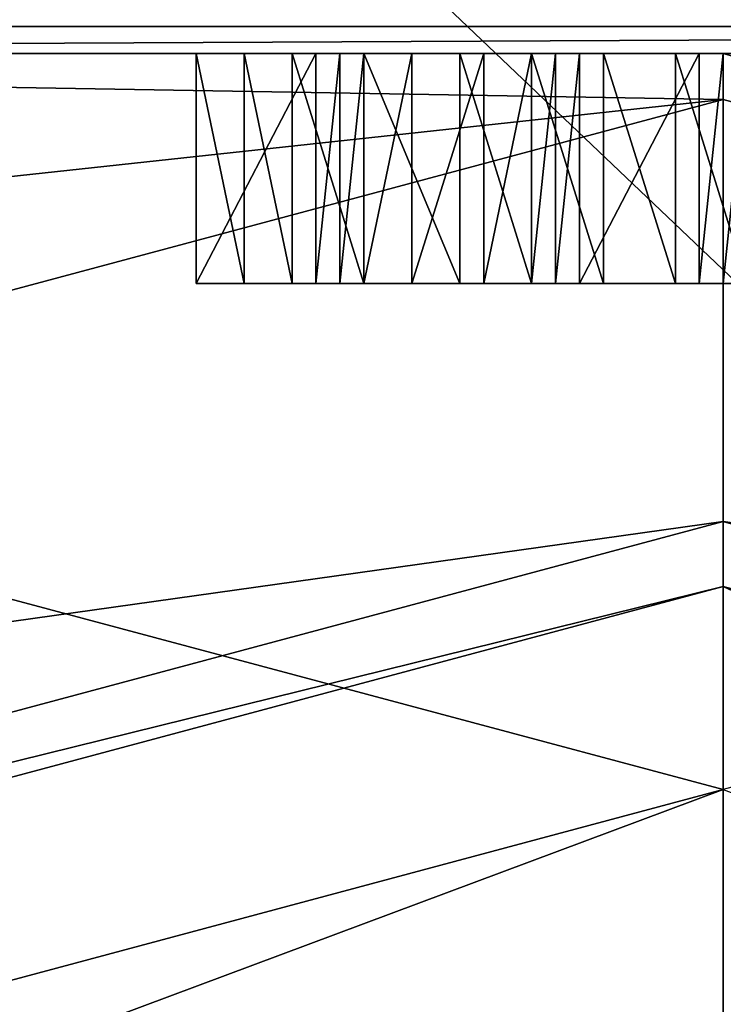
# Model space of a CAD drawing. Header units: millimetres. Extents: x -108 to 108, y -64 to 45.
# Tile 405 of 422: x 58.47 to 60, y 12.43 to 14.57. Entities that reach past the tile are written whole.
import ezdxf

# ---------------------------------------------------------------- set-up
doc = ezdxf.new("R2010")
doc.units = ezdxf.units.MM
doc.header["$LTSCALE"] = 65.185185
for name, color, linetype in [('2', 7, 'CONTINUOUS'), ('3241', 7, 'CONTINUOUS'), ('3250', 7, 'CONTINUOUS'), ('3256', 7, 'CONTINUOUS'), ('3258', 7, 'CONTINUOUS'), ('3260', 7, 'CONTINUOUS'), ('3262', 7, 'CONTINUOUS'), ('3270', 7, 'CONTINUOUS'), ('3286', 7, 'CONTINUOUS'), ('3431', 7, 'CONTINUOUS'), ('3432', 7, 'CONTINUOUS'), ('3433', 7, 'CONTINUOUS'), ('3434', 7, 'CONTINUOUS'), ('3435', 7, 'CONTINUOUS'), ('3436', 7, 'CONTINUOUS'), ('3437', 7, 'CONTINUOUS'), ('3438', 7, 'CONTINUOUS'), ('3439', 7, 'CONTINUOUS'), ('3440', 7, 'CONTINUOUS'), ('3441', 7, 'CONTINUOUS'), ('3442', 7, 'CONTINUOUS'), ('3443', 7, 'CONTINUOUS'), ('3444', 7, 'CONTINUOUS'), ('3445', 7, 'CONTINUOUS'), ('3446', 7, 'CONTINUOUS'), ('3447', 7, 'CONTINUOUS'), ('3448', 7, 'CONTINUOUS'), ('3449', 7, 'CONTINUOUS'), ('3450', 7, 'CONTINUOUS'), ('3451', 7, 'CONTINUOUS'), ('3452', 7, 'CONTINUOUS'), ('3453', 7, 'CONTINUOUS'), ('3538', 7, 'CONTINUOUS'), ('3640', 7, 'CONTINUOUS'), ('3965', 7, 'CONTINUOUS')]:
    doc.layers.add(name, color=color, linetype=linetype)

msp = doc.modelspace()

# ---------------------------------------------------------------- linework, layer by layer
at = {"layer": '2', "linetype": 'CONTINUOUS'}
for points in [[(-86, 45), (86, 45), (-60, 7), (-86, 45)], [(-60, 7), (86, 45), (-55.8852, 5.6629), (-60, 7)], [(-55.8852, 5.6629), (86, 45), (-53.3426, 2.1631), (-55.8852, 5.6629)], [(-53.3426, 2.1631), (86, 45), (-53.3426, -2.1631), (-53.3426, 2.1631)], [(-53.3426, -2.1631), (86, 45), (49.6249, 17.97), (-53.3426, -2.1631)]]:
    msp.add_3dface(points, dxfattribs=at)
at = {"layer": '3241', "color": 7, "linetype": 'CONTINUOUS', "true_color": 0x141a1c}
for points in [[(51.1888, 15.2554, 34), (68.8112, 15.2554, 34), (60, 12.9, 34), (51.1888, 15.2554, 34)], [(53.5485, 11.1708, 34), (51.1888, 15.2554, 34), (60, 12.9, 34), (53.5485, 11.1708, 34)]]:
    msp.add_3dface(points, dxfattribs=at)
at = {"layer": '3250', "color": 7, "linetype": 'CONTINUOUS', "true_color": 0x141a1c}
for points in [[(53.5485, 11.1708, 34), (60, 12.9, 34), (57.2868, 11.8872, 34.2929), (53.5485, 11.1708, 34)], [(57.2868, 11.8872, 34.2929), (60, 12.9, 34), (62.7132, 11.8872, 34.2929), (57.2868, 11.8872, 34.2929)]]:
    msp.add_3dface(points, dxfattribs=at)
at = {"layer": '3256', "color": 7, "linetype": 'CONTINUOUS', "true_color": 0x141a1c}
for points in [[(66.1084, 14.5, 39.7), (53.8916, 14.5, 39.7), (62.7083, 14.5, 40.75), (66.1084, 14.5, 39.7)], [(53.8916, 14.5, 39.7), (62.4479, 14.5, 40.75), (62.7083, 14.5, 40.75), (53.8916, 14.5, 39.7)], [(62.4479, 14.5, 40.75), (53.8916, 14.5, 39.7), (61.4583, 14.5, 40.75), (62.4479, 14.5, 40.75)], [(53.8916, 14.5, 39.7), (61.1979, 14.5, 40.75), (61.4583, 14.5, 40.75), (53.8916, 14.5, 39.7)], [(61.1979, 14.5, 40.75), (53.8916, 14.5, 39.7), (60.7813, 14.5, 40.75), (61.1979, 14.5, 40.75)], [(60.5208, 14.5, 40.75), (53.8916, 14.5, 39.7), (59.9479, 14.5, 40.75), (60.5208, 14.5, 40.75)], [(53.8916, 14.5, 39.7), (60.5208, 14.5, 40.75), (60.7813, 14.5, 40.75), (53.8916, 14.5, 39.7)], [(59.9479, 14.5, 40.75), (53.8916, 14.5, 39.7), (59.6875, 14.5, 40.75), (59.9479, 14.5, 40.75)], [(59.6875, 14.5, 40.75), (53.8916, 14.5, 39.7), (59.1146, 14.5, 40.75), (59.6875, 14.5, 40.75)], [(59.1146, 14.5, 40.75), (53.8916, 14.5, 39.7), (58.8542, 14.5, 40.75), (59.1146, 14.5, 40.75)], [(58.8542, 14.5, 40.75), (53.8916, 14.5, 39.7), (58.125, 14.5, 40.8032), (58.8542, 14.5, 40.75)], [(54.1117, 14.5, 44.7783), (60, 14.5, 45.4423), (56.9271, 14.5, 42.1862), (54.1117, 14.5, 44.7783)], [(56.9271, 14.5, 42.1862), (60, 14.5, 45.4423), (57.0312, 14.5, 42.2926), (56.9271, 14.5, 42.1862)], [(57.0312, 14.5, 42.2926), (60, 14.5, 45.4423), (57.1875, 14.5, 42.3989), (57.0312, 14.5, 42.2926)], [(57.1875, 14.5, 42.3989), (60, 14.5, 45.4423), (57.5, 14.5, 42.4521), (57.1875, 14.5, 42.3989)], [(57.5, 14.5, 42.4521), (60, 14.5, 45.4423), (57.8125, 14.5, 42.4521), (57.5, 14.5, 42.4521)], [(57.8125, 14.5, 42.4521), (60, 14.5, 45.4423), (58.1771, 14.5, 42.3989), (57.8125, 14.5, 42.4521)], [(58.2292, 14.5, 40.8564), (58.8542, 14.5, 40.75), (58.125, 14.5, 40.8032), (58.2292, 14.5, 40.8564)], [(58.1771, 14.5, 42.3989), (60, 14.5, 45.4423), (58.2813, 14.5, 42.3457), (58.1771, 14.5, 42.3989)], [(58.3854, 14.5, 41.016), (58.8542, 14.5, 40.75), (58.2292, 14.5, 40.8564), (58.3854, 14.5, 41.016)], [(58.2813, 14.5, 42.3457), (60, 14.5, 45.4423), (58.3854, 14.5, 42.2394), (58.2813, 14.5, 42.3457)], [(58.3854, 14.5, 42.2394), (60, 14.5, 45.4423), (58.4375, 14.5, 42.133), (58.3854, 14.5, 42.2394)], [(58.8542, 14.5, 42.0266), (58.8542, 14.5, 40.75), (58.3854, 14.5, 41.016), (58.8542, 14.5, 42.0266)], [(58.4375, 14.5, 41.2287), (58.8542, 14.5, 42.0266), (58.3854, 14.5, 41.016), (58.4375, 14.5, 41.2287)], [(60, 14.5, 45.4423), (58.8542, 14.5, 42.0266), (58.4375, 14.5, 41.2287), (60, 14.5, 45.4423)], [(58.4375, 14.5, 42.133), (60, 14.5, 45.4423), (58.4375, 14.5, 42.0266), (58.4375, 14.5, 42.133)], [(58.4375, 14.5, 42.0266), (60, 14.5, 45.4423), (58.4375, 14.5, 41.3883), (58.4375, 14.5, 42.0266)], [(58.4375, 14.5, 41.3883), (60, 14.5, 45.4423), (58.4375, 14.5, 41.2287), (58.4375, 14.5, 41.3883)], [(58.8542, 14.5, 42.0266), (60, 14.5, 45.4423), (58.9583, 14.5, 42.2926), (58.8542, 14.5, 42.0266)], [(58.9583, 14.5, 42.2926), (60, 14.5, 45.4423), (59.0625, 14.5, 42.3989), (58.9583, 14.5, 42.2926)], [(59.0625, 14.5, 42.3989), (60, 14.5, 45.4423), (59.2188, 14.5, 42.4521), (59.0625, 14.5, 42.3989)], [(59.6875, 14.5, 42.0266), (59.6875, 14.5, 40.75), (59.1146, 14.5, 40.75), (59.6875, 14.5, 42.0266)], [(59.6354, 14.5, 42.133), (59.6875, 14.5, 42.0266), (59.1146, 14.5, 40.75), (59.6354, 14.5, 42.133)], [(59.5833, 14.5, 42.1862), (59.6354, 14.5, 42.133), (59.1146, 14.5, 40.75), (59.5833, 14.5, 42.1862)], [(59.4792, 14.5, 42.2394), (59.5833, 14.5, 42.1862), (59.1146, 14.5, 40.75), (59.4792, 14.5, 42.2394)], [(59.3229, 14.5, 42.2394), (59.4792, 14.5, 42.2394), (59.1146, 14.5, 40.75), (59.3229, 14.5, 42.2394)], [(59.2188, 14.5, 42.1862), (59.3229, 14.5, 42.2394), (59.1146, 14.5, 40.75), (59.2188, 14.5, 42.1862)], [(59.1667, 14.5, 42.133), (59.2188, 14.5, 42.1862), (59.1146, 14.5, 40.75), (59.1667, 14.5, 42.133)], [(59.1146, 14.5, 42.0266), (59.1667, 14.5, 42.133), (59.1146, 14.5, 40.75), (59.1146, 14.5, 42.0266)], [(59.2188, 14.5, 42.4521), (60, 14.5, 45.4423), (59.4271, 14.5, 42.4521), (59.2188, 14.5, 42.4521)], [(59.4271, 14.5, 42.4521), (60, 14.5, 45.4423), (59.5833, 14.5, 42.3989), (59.4271, 14.5, 42.4521)], [(59.5833, 14.5, 42.3989), (60, 14.5, 45.4423), (59.7396, 14.5, 42.2394), (59.5833, 14.5, 42.3989)], [(59.7396, 14.5, 42.2394), (60, 14.5, 45.4423), (59.8958, 14.5, 42.3989), (59.7396, 14.5, 42.2394)], [(59.8958, 14.5, 42.3989), (60, 14.5, 45.4423), (60.0521, 14.5, 42.4521), (59.8958, 14.5, 42.3989)], [(60.5208, 14.5, 42.0798), (60.5208, 14.5, 40.75), (59.9479, 14.5, 40.75), (60.5208, 14.5, 42.0798)], [(60.4167, 14.5, 42.1862), (60.5208, 14.5, 42.0798), (59.9479, 14.5, 40.75), (60.4167, 14.5, 42.1862)], [(60.2604, 14.5, 42.2394), (60.4167, 14.5, 42.1862), (59.9479, 14.5, 40.75), (60.2604, 14.5, 42.2394)], [(60.1563, 14.5, 42.2394), (60.2604, 14.5, 42.2394), (59.9479, 14.5, 40.75), (60.1563, 14.5, 42.2394)], [(60.0521, 14.5, 42.1862), (60.1563, 14.5, 42.2394), (59.9479, 14.5, 40.75), (60.0521, 14.5, 42.1862)], [(60, 14.5, 42.133), (60.0521, 14.5, 42.1862), (59.9479, 14.5, 40.75), (60, 14.5, 42.133)], [(59.9479, 14.5, 42.0266), (60, 14.5, 42.133), (59.9479, 14.5, 40.75), (59.9479, 14.5, 42.0266)], [(60, 14.5, 45.4423), (65.8883, 14.5, 44.7783), (61.1979, 14.5, 43.25), (60, 14.5, 45.4423)], [(60, 14.5, 45.4423), (61.1979, 14.5, 43.25), (60.0521, 14.5, 42.4521), (60, 14.5, 45.4423)]]:
    msp.add_3dface(points, dxfattribs=at)
at = {"layer": '3258', "color": 7, "linetype": 'CONTINUOUS', "true_color": 0x141a1c}
for points in [[(60, 14.4, 45.5), (52.8001, 12.4708, 45.5), (60, 13.4828, 45.5), (60, 14.4, 45.5)], [(67.1999, 12.4708, 45.5), (60, 14.4, 45.5), (60, 13.4828, 45.5), (67.1999, 12.4708, 45.5)], [(60, 13.4828, 45.5), (52.8001, 12.4708, 45.5), (53.2562, 11.6751, 45.5), (60, 13.4828, 45.5)], [(66.7438, 11.6751, 45.5), (67.1999, 12.4708, 45.5), (60, 13.4828, 45.5), (66.7438, 11.6751, 45.5)]]:
    msp.add_3dface(points, dxfattribs=at)
at = {"layer": '3260', "color": 7, "linetype": 'CONTINUOUS', "true_color": 0x141a1c}
for points in [[(60, 14.4, 45.5), (54.1117, 14.5, 44.7783), (52.175, 13.5533, 44.7783), (60, 14.4, 45.5)], [(60, 14.5, 45.4423), (54.1117, 14.5, 44.7783), (60, 14.4, 45.5), (60, 14.5, 45.4423)], [(65.8883, 14.5, 44.7783), (60, 14.5, 45.4423), (67.1999, 12.4708, 45.5), (65.8883, 14.5, 44.7783)], [(60, 14.5, 45.4423), (60, 14.4, 45.5), (67.1999, 12.4708, 45.5), (60, 14.5, 45.4423)], [(52.8001, 12.4708, 45.5), (60, 14.4, 45.5), (52.175, 13.5533, 44.7783), (52.8001, 12.4708, 45.5)]]:
    msp.add_3dface(points, dxfattribs=at)
at = {"layer": '3262', "color": 7, "linetype": 'CONTINUOUS', "true_color": 0x141a1c}
for points in [[(53.3293, 11.554, 45.4414), (60, 12.1929, 44.2929), (60, 13.3414, 45.4414), (53.3293, 11.554, 45.4414)], [(60, 12.1929, 44.2929), (63.7678, 11.5961, 44.2929), (60, 13.3414, 45.4414), (60, 12.1929, 44.2929)], [(60, 13.3414, 45.4414), (63.7678, 11.5961, 44.2929), (66.6707, 11.554, 45.4414), (60, 13.3414, 45.4414)]]:
    msp.add_3dface(points, dxfattribs=at)
at = {"layer": '3270', "color": 7, "linetype": 'CONTINUOUS', "true_color": 0x141a1c}
for points in [[(60, 13.4828, 45.5), (53.2562, 11.6751, 45.5), (60, 13.3414, 45.4414), (60, 13.4828, 45.5)], [(66.7438, 11.6751, 45.5), (60, 13.4828, 45.5), (66.6707, 11.554, 45.4414), (66.7438, 11.6751, 45.5)], [(60, 13.4828, 45.5), (60, 13.3414, 45.4414), (66.6707, 11.554, 45.4414), (60, 13.4828, 45.5)], [(53.2562, 11.6751, 45.5), (53.3293, 11.554, 45.4414), (60, 13.3414, 45.4414), (53.2562, 11.6751, 45.5)]]:
    msp.add_3dface(points, dxfattribs=at)
at = {"layer": '3286', "color": 7, "linetype": 'CONTINUOUS', "true_color": 0x141a1c}
for points in [[(66.1084, 14.7, 39.5), (53.8916, 14.7, 39.5), (53.8916, 14.5586, 39.5586), (66.1084, 14.7, 39.5)], [(66.1084, 14.5586, 39.5586), (66.1084, 14.7, 39.5), (53.8916, 14.5586, 39.5586), (66.1084, 14.5586, 39.5586)], [(53.8916, 14.5, 39.7), (66.1084, 14.5, 39.7), (66.1084, 14.5586, 39.5586), (53.8916, 14.5, 39.7)], [(53.8916, 14.5, 39.7), (66.1084, 14.5586, 39.5586), (53.8916, 14.5586, 39.5586), (53.8916, 14.5, 39.7)]]:
    msp.add_3dface(points, dxfattribs=at)
at = {"layer": '3431', "color": 7, "linetype": 'CONTINUOUS', "true_color": 0x141a1c}
for points in [[(60.0521, 14.5, 42.1862), (60, 14.5, 42.133), (60, 14, 42.133), (60.0521, 14.5, 42.1862)], [(60.0521, 14, 42.1862), (60.0521, 14.5, 42.1862), (60, 14, 42.133), (60.0521, 14, 42.1862)]]:
    msp.add_3dface(points, dxfattribs=at)
at = {"layer": '3432', "color": 7, "linetype": 'CONTINUOUS', "true_color": 0x141a1c}
for points in [[(60, 14.5, 42.133), (59.9479, 14.5, 42.0266), (59.9479, 14, 42.0266), (60, 14.5, 42.133)], [(60, 14, 42.133), (60, 14.5, 42.133), (59.9479, 14, 42.0266), (60, 14, 42.133)]]:
    msp.add_3dface(points, dxfattribs=at)
at = {"layer": '3433', "color": 7, "linetype": 'CONTINUOUS', "true_color": 0x141a1c}
for points in [[(59.9479, 14.5, 42.0266), (59.9479, 14.5, 40.75), (59.9479, 14, 42.0266), (59.9479, 14.5, 42.0266)], [(59.9479, 14, 42.0266), (59.9479, 14.5, 40.75), (59.9479, 14, 40.75), (59.9479, 14, 42.0266)]]:
    msp.add_3dface(points, dxfattribs=at)
at = {"layer": '3434', "color": 7, "linetype": 'CONTINUOUS', "true_color": 0x141a1c}
for points in [[(59.9479, 14.5, 40.75), (59.6875, 14.5, 40.75), (59.6875, 14, 40.75), (59.9479, 14.5, 40.75)], [(59.9479, 14, 40.75), (59.9479, 14.5, 40.75), (59.6875, 14, 40.75), (59.9479, 14, 40.75)]]:
    msp.add_3dface(points, dxfattribs=at)
at = {"layer": '3435', "color": 7, "linetype": 'CONTINUOUS', "true_color": 0x141a1c}
for points in [[(59.6875, 14.5, 40.75), (59.6875, 14.5, 42.0266), (59.6875, 14, 40.75), (59.6875, 14.5, 40.75)], [(59.6875, 14, 40.75), (59.6875, 14.5, 42.0266), (59.6875, 14, 42.0266), (59.6875, 14, 40.75)]]:
    msp.add_3dface(points, dxfattribs=at)
at = {"layer": '3436', "color": 7, "linetype": 'CONTINUOUS', "true_color": 0x141a1c}
for points in [[(59.6875, 14.5, 42.0266), (59.6354, 14.5, 42.133), (59.6354, 14, 42.133), (59.6875, 14.5, 42.0266)], [(59.6875, 14, 42.0266), (59.6875, 14.5, 42.0266), (59.6354, 14, 42.133), (59.6875, 14, 42.0266)]]:
    msp.add_3dface(points, dxfattribs=at)
at = {"layer": '3437', "color": 7, "linetype": 'CONTINUOUS', "true_color": 0x141a1c}
for points in [[(59.6354, 14.5, 42.133), (59.5833, 14.5, 42.1862), (59.5833, 14, 42.1862), (59.6354, 14.5, 42.133)], [(59.6354, 14, 42.133), (59.6354, 14.5, 42.133), (59.5833, 14, 42.1862), (59.6354, 14, 42.133)]]:
    msp.add_3dface(points, dxfattribs=at)
at = {"layer": '3438', "color": 7, "linetype": 'CONTINUOUS', "true_color": 0x141a1c}
for points in [[(59.5833, 14.5, 42.1862), (59.4792, 14.5, 42.2394), (59.4792, 14, 42.2394), (59.5833, 14.5, 42.1862)], [(59.5833, 14, 42.1862), (59.5833, 14.5, 42.1862), (59.4792, 14, 42.2394), (59.5833, 14, 42.1862)]]:
    msp.add_3dface(points, dxfattribs=at)
at = {"layer": '3439', "color": 7, "linetype": 'CONTINUOUS', "true_color": 0x141a1c}
for points in [[(59.4792, 14.5, 42.2394), (59.3229, 14.5, 42.2394), (59.3229, 14, 42.2394), (59.4792, 14.5, 42.2394)], [(59.4792, 14, 42.2394), (59.4792, 14.5, 42.2394), (59.3229, 14, 42.2394), (59.4792, 14, 42.2394)]]:
    msp.add_3dface(points, dxfattribs=at)
at = {"layer": '3440', "color": 7, "linetype": 'CONTINUOUS', "true_color": 0x141a1c}
for points in [[(59.3229, 14.5, 42.2394), (59.2188, 14.5, 42.1862), (59.2188, 14, 42.1862), (59.3229, 14.5, 42.2394)], [(59.3229, 14, 42.2394), (59.3229, 14.5, 42.2394), (59.2188, 14, 42.1862), (59.3229, 14, 42.2394)]]:
    msp.add_3dface(points, dxfattribs=at)
at = {"layer": '3441', "color": 7, "linetype": 'CONTINUOUS', "true_color": 0x141a1c}
for points in [[(59.2188, 14.5, 42.1862), (59.1667, 14.5, 42.133), (59.1667, 14, 42.133), (59.2188, 14.5, 42.1862)], [(59.2188, 14, 42.1862), (59.2188, 14.5, 42.1862), (59.1667, 14, 42.133), (59.2188, 14, 42.1862)]]:
    msp.add_3dface(points, dxfattribs=at)
at = {"layer": '3442', "color": 7, "linetype": 'CONTINUOUS', "true_color": 0x141a1c}
for points in [[(59.1667, 14.5, 42.133), (59.1146, 14.5, 42.0266), (59.1146, 14, 42.0266), (59.1667, 14.5, 42.133)], [(59.1667, 14, 42.133), (59.1667, 14.5, 42.133), (59.1146, 14, 42.0266), (59.1667, 14, 42.133)]]:
    msp.add_3dface(points, dxfattribs=at)
at = {"layer": '3443', "color": 7, "linetype": 'CONTINUOUS', "true_color": 0x141a1c}
for points in [[(59.1146, 14.5, 42.0266), (59.1146, 14.5, 40.75), (59.1146, 14, 42.0266), (59.1146, 14.5, 42.0266)], [(59.1146, 14, 42.0266), (59.1146, 14.5, 40.75), (59.1146, 14, 40.75), (59.1146, 14, 42.0266)]]:
    msp.add_3dface(points, dxfattribs=at)
at = {"layer": '3444', "color": 7, "linetype": 'CONTINUOUS', "true_color": 0x141a1c}
for points in [[(59.1146, 14.5, 40.75), (58.8542, 14.5, 40.75), (58.8542, 14, 40.75), (59.1146, 14.5, 40.75)], [(59.1146, 14, 40.75), (59.1146, 14.5, 40.75), (58.8542, 14, 40.75), (59.1146, 14, 40.75)]]:
    msp.add_3dface(points, dxfattribs=at)
at = {"layer": '3445', "color": 7, "linetype": 'CONTINUOUS', "true_color": 0x141a1c}
for points in [[(58.8542, 14.5, 40.75), (58.8542, 14.5, 42.0266), (58.8542, 14, 40.75), (58.8542, 14.5, 40.75)], [(58.8542, 14, 40.75), (58.8542, 14.5, 42.0266), (58.8542, 14, 42.0266), (58.8542, 14, 40.75)]]:
    msp.add_3dface(points, dxfattribs=at)
at = {"layer": '3446', "color": 7, "linetype": 'CONTINUOUS', "true_color": 0x141a1c}
for points in [[(58.8542, 14.5, 42.0266), (58.9583, 14.5, 42.2926), (58.9583, 14, 42.2926), (58.8542, 14.5, 42.0266)], [(58.8542, 14, 42.0266), (58.8542, 14.5, 42.0266), (58.9583, 14, 42.2926), (58.8542, 14, 42.0266)]]:
    msp.add_3dface(points, dxfattribs=at)
at = {"layer": '3447', "color": 7, "linetype": 'CONTINUOUS', "true_color": 0x141a1c}
for points in [[(58.9583, 14.5, 42.2926), (59.0625, 14.5, 42.3989), (59.0625, 14, 42.3989), (58.9583, 14.5, 42.2926)], [(58.9583, 14, 42.2926), (58.9583, 14.5, 42.2926), (59.0625, 14, 42.3989), (58.9583, 14, 42.2926)]]:
    msp.add_3dface(points, dxfattribs=at)
at = {"layer": '3448', "color": 7, "linetype": 'CONTINUOUS', "true_color": 0x141a1c}
for points in [[(59.0625, 14.5, 42.3989), (59.2188, 14.5, 42.4521), (59.2188, 14, 42.4521), (59.0625, 14.5, 42.3989)], [(59.0625, 14, 42.3989), (59.0625, 14.5, 42.3989), (59.2188, 14, 42.4521), (59.0625, 14, 42.3989)]]:
    msp.add_3dface(points, dxfattribs=at)
at = {"layer": '3449', "color": 7, "linetype": 'CONTINUOUS', "true_color": 0x141a1c}
for points in [[(59.2188, 14.5, 42.4521), (59.4271, 14.5, 42.4521), (59.4271, 14, 42.4521), (59.2188, 14.5, 42.4521)], [(59.2188, 14, 42.4521), (59.2188, 14.5, 42.4521), (59.4271, 14, 42.4521), (59.2188, 14, 42.4521)]]:
    msp.add_3dface(points, dxfattribs=at)
at = {"layer": '3450', "color": 7, "linetype": 'CONTINUOUS', "true_color": 0x141a1c}
for points in [[(59.4271, 14.5, 42.4521), (59.5833, 14.5, 42.3989), (59.5833, 14, 42.3989), (59.4271, 14.5, 42.4521)], [(59.4271, 14, 42.4521), (59.4271, 14.5, 42.4521), (59.5833, 14, 42.3989), (59.4271, 14, 42.4521)]]:
    msp.add_3dface(points, dxfattribs=at)
at = {"layer": '3451', "color": 7, "linetype": 'CONTINUOUS', "true_color": 0x141a1c}
for points in [[(59.5833, 14.5, 42.3989), (59.7396, 14.5, 42.2394), (59.7396, 14, 42.2394), (59.5833, 14.5, 42.3989)], [(59.5833, 14, 42.3989), (59.5833, 14.5, 42.3989), (59.7396, 14, 42.2394), (59.5833, 14, 42.3989)]]:
    msp.add_3dface(points, dxfattribs=at)
at = {"layer": '3452', "color": 7, "linetype": 'CONTINUOUS', "true_color": 0x141a1c}
for points in [[(59.7396, 14.5, 42.2394), (59.8958, 14.5, 42.3989), (59.8958, 14, 42.3989), (59.7396, 14.5, 42.2394)], [(59.7396, 14, 42.2394), (59.7396, 14.5, 42.2394), (59.8958, 14, 42.3989), (59.7396, 14, 42.2394)]]:
    msp.add_3dface(points, dxfattribs=at)
at = {"layer": '3453', "color": 7, "linetype": 'CONTINUOUS', "true_color": 0x141a1c}
for points in [[(59.8958, 14.5, 42.3989), (60.0521, 14.5, 42.4521), (60.0521, 14, 42.4521), (59.8958, 14.5, 42.3989)], [(59.8958, 14, 42.3989), (59.8958, 14.5, 42.3989), (60.0521, 14, 42.4521), (59.8958, 14, 42.3989)]]:
    msp.add_3dface(points, dxfattribs=at)
at = {"layer": '3538', "color": 7, "linetype": 'CONTINUOUS', "true_color": 0x141a1c}
for points in [[(59.1146, 14, 42.0266), (59.1146, 14, 40.75), (58.8542, 14, 40.75), (59.1146, 14, 42.0266)], [(59.1146, 14, 42.0266), (58.8542, 14, 40.75), (59.0625, 14, 42.3989), (59.1146, 14, 42.0266)], [(58.8542, 14, 40.75), (58.8542, 14, 42.0266), (58.9583, 14, 42.2926), (58.8542, 14, 40.75)], [(58.8542, 14, 40.75), (58.9583, 14, 42.2926), (59.0625, 14, 42.3989), (58.8542, 14, 40.75)], [(59.1146, 14, 42.0266), (59.0625, 14, 42.3989), (59.2188, 14, 42.4521), (59.1146, 14, 42.0266)], [(59.1667, 14, 42.133), (59.1146, 14, 42.0266), (59.2188, 14, 42.4521), (59.1667, 14, 42.133)], [(59.2188, 14, 42.1862), (59.1667, 14, 42.133), (59.2188, 14, 42.4521), (59.2188, 14, 42.1862)], [(59.3229, 14, 42.2394), (59.2188, 14, 42.1862), (59.4271, 14, 42.4521), (59.3229, 14, 42.2394)], [(59.2188, 14, 42.1862), (59.2188, 14, 42.4521), (59.4271, 14, 42.4521), (59.2188, 14, 42.1862)], [(59.4792, 14, 42.2394), (59.3229, 14, 42.2394), (59.4271, 14, 42.4521), (59.4792, 14, 42.2394)], [(59.4792, 14, 42.2394), (59.4271, 14, 42.4521), (59.5833, 14, 42.3989), (59.4792, 14, 42.2394)], [(59.5833, 14, 42.1862), (59.4792, 14, 42.2394), (59.5833, 14, 42.3989), (59.5833, 14, 42.1862)], [(59.6354, 14, 42.133), (59.5833, 14, 42.1862), (59.7396, 14, 42.2394), (59.6354, 14, 42.133)], [(59.5833, 14, 42.1862), (59.5833, 14, 42.3989), (59.7396, 14, 42.2394), (59.5833, 14, 42.1862)], [(59.6875, 14, 42.0266), (59.6354, 14, 42.133), (59.7396, 14, 42.2394), (59.6875, 14, 42.0266)], [(59.9479, 14, 42.0266), (59.9479, 14, 40.75), (59.6875, 14, 40.75), (59.9479, 14, 42.0266)], [(59.9479, 14, 42.0266), (59.6875, 14, 40.75), (59.8958, 14, 42.3989), (59.9479, 14, 42.0266)], [(59.6875, 14, 40.75), (59.6875, 14, 42.0266), (59.7396, 14, 42.2394), (59.6875, 14, 40.75)], [(59.6875, 14, 40.75), (59.7396, 14, 42.2394), (59.8958, 14, 42.3989), (59.6875, 14, 40.75)], [(59.9479, 14, 42.0266), (59.8958, 14, 42.3989), (60.0521, 14, 42.4521), (59.9479, 14, 42.0266)], [(60, 14, 42.133), (59.9479, 14, 42.0266), (60.0521, 14, 42.4521), (60, 14, 42.133)], [(60.0521, 14, 42.1862), (60, 14, 42.133), (60.0521, 14, 42.4521), (60.0521, 14, 42.1862)]]:
    msp.add_3dface(points, dxfattribs=at)
at = {"layer": '3640', "color": 7, "linetype": 'CONTINUOUS'}
for points in [[(54.9505, 18.8349, 65.5), (79.5, -4.528, 65.5), (60, 19.5, 65.5), (54.9505, 18.8349, 65.5)], [(60, 19.5, 65.5), (79.5, -4.528, 65.5), (65.0495, 18.8349, 65.5), (60, 19.5, 65.5)], [(50.2458, 16.8851, 65.5), (79.5, -4.528, 65.5), (54.9505, 18.8349, 65.5), (50.2458, 16.8851, 65.5)], [(46.2064, 13.7836, 65.5), (79.5, -4.528, 65.5), (50.2458, 16.8851, 65.5), (46.2064, 13.7836, 65.5)], [(43.1076, 9.7414, 65.5), (79.5, -4.528, 65.5), (46.2064, 13.7836, 65.5), (43.1076, 9.7414, 65.5)]]:
    msp.add_3dface(points, dxfattribs=at)
at = {"layer": '3965', "color": 7, "linetype": 'CONTINUOUS'}
for points in [[(56.2979, 16.3868, 63.5), (63.7021, 16.3868, 63.5), (56.429, 7.7282, 63.5), (56.2979, 16.3868, 63.5)], [(63.7021, 16.3868, 63.5), (57.5, 7.8275, 63.5), (56.429, 7.7282, 63.5), (63.7021, 16.3868, 63.5)], [(63.7021, 16.3868, 63.5), (62.5, 7.8275, 63.5), (57.5, 7.8275, 63.5), (63.7021, 16.3868, 63.5)]]:
    msp.add_3dface(points, dxfattribs=at)

doc.saveas('drawing.dxf')
